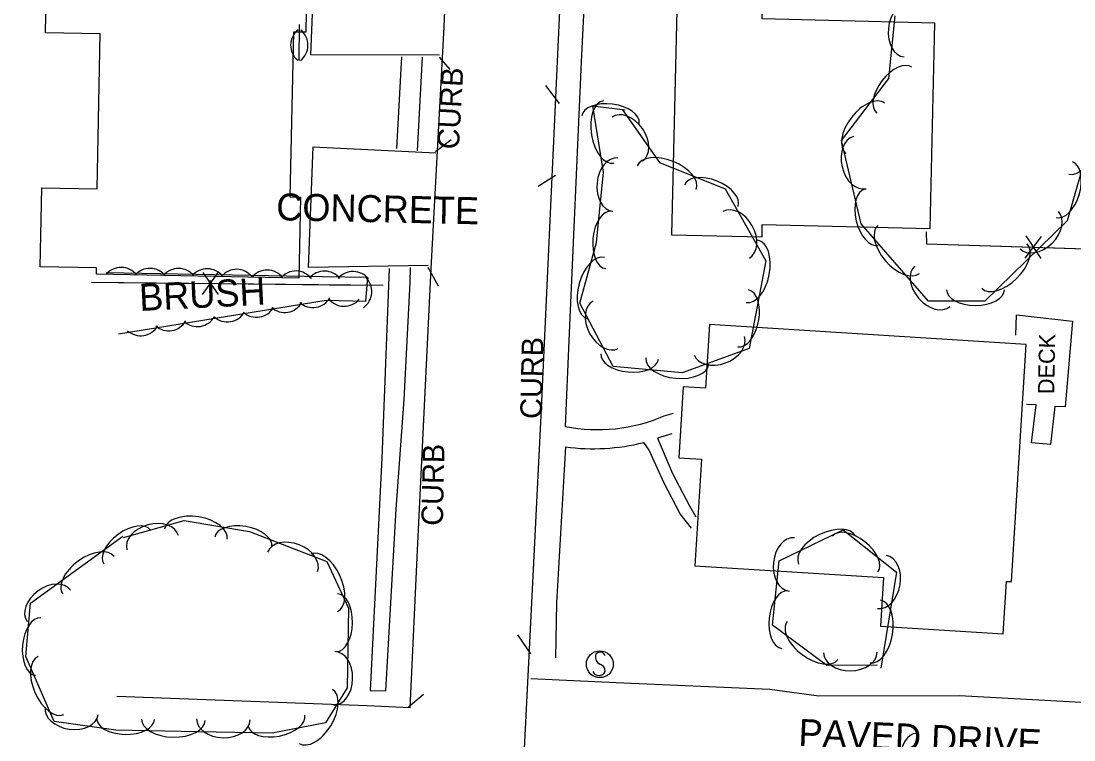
# Model space of a CAD drawing. Extents: x 978516 to 993312, y 1836504 to 1846212.
# Drawn here: x 992135.5 to 992330.3, y 1842377.1 to 1842510.2 of the extents above; entities that cross this region are included whole.
import ezdxf

# ---------------------------------------------------------------- set-up
doc = ezdxf.new("R2010")
doc.units = 0
for name, color, linetype in [('S_BUILDING', 7, 'Continuous'), ('S_CURB', 7, 'Continuous'), ('S_CURB_ANNOT', 7, 'Continuous'), ('S_DRIVEWAY_ANNOT', 7, 'Continuous'), ('S_EDGE_PAVEMENT', 7, 'Continuous'), ('S_FENCE', 7, 'Continuous'), ('S_MISC_STRUCTURES', 7, 'Continuous'), ('S_MISC_STRUCTURES_ANNOT', 7, 'Continuous'), ('S_PARKING', 7, 'Continuous'), ('S_PARKING_ANNOT', 7, 'Continuous'), ('S_SIDEWALK', 7, 'Continuous'), ('S_SIGN', 7, 'Continuous'), ('S_TREE', 7, 'Continuous'), ('S_TREE_ANNOT', 7, 'Continuous')]:
    doc.layers.add(name, color=color, linetype=linetype)

msp = doc.modelspace()

# ---------------------------------------------------------------- linework, layer by layer
at = {"layer": 'S_BUILDING'}
for points in [[(992185.86, 1842508.12), (992185.24, 1842477.63), (992187.21, 1842477.59), (992186.9, 1842462.58), (992149.43, 1842463.34), (992149.45, 1842464.47), (992139.03, 1842464.68), (992139.33, 1842479.32), (992149.54, 1842479.11), (992150.12, 1842507.8), (992140.01, 1842508), (992140.34, 1842524.13), (992188.44, 1842523.15), (992188.14, 1842508.08)], [(992256.89, 1842514.79), (992255.84, 1842470.61), (992272.57, 1842470.21), (992272.62, 1842472.54), (992303.66, 1842471.79), (992304.56, 1842509.79), (992272.57, 1842510.55), (992272.67, 1842514.41)], [(992260.16, 1842409.37), (992295.03, 1842407.19), (992294.47, 1842398.22), (992317.17, 1842396.8), (992317.77, 1842406.49), (992318.69, 1842406.44), (992321.43, 1842450.32), (992262.84, 1842453.98), (992262.11, 1842442.22), (992257.97, 1842442.48), (992257.15, 1842429.37), (992261.39, 1842429.11)]]:
    msp.add_lwpolyline(points, close=True, dxfattribs=at)
at = {"layer": 'S_CURB'}
for points in [[(992212.83, 1842503.5), (992214.81, 1842501.21)], [(992235.07, 1842494.88), (992232.56, 1842498.25)], [(992212.16, 1842486.03), (992215.05, 1842488.23)], [(992234.37, 1842481.57), (992231.12, 1842479.54)], [(992210.76, 1842464.64), (992212.63, 1842461.18)], [(992229.79, 1842393.06), (992227.41, 1842396.58)], [(992207.14, 1842383.28), (992209.93, 1842385.61)]]:
    msp.add_lwpolyline(points, dxfattribs=at)
at = {"layer": 'S_EDGE_PAVEMENT'}
for points in [[(992207.45, 1842383.11), (992208.85, 1842412.26), (992211.35, 1842464.4), (992213.74, 1842509.09), (992215.42, 1842549.54), (992217.83, 1842594.42), (992218.28, 1842607.02)], [(992238.76, 1842585.67), (992235.23, 1842514.78), (992231.64, 1842437.19), (992229.81, 1842400.05), (992225.51, 1842315.41), (992223.9, 1842274.97), (992221.91, 1842272.11), (992221.37, 1842257.73), (992222.1, 1842252.34), (992219.14, 1842214.27), (992217.36, 1842190.85), (992217.23, 1842168.1), (992216.9, 1842151.57), (992211.64, 1842074.66), (992207.08, 1842018.41), (992205.02, 1841998.18), (992202.17, 1841974.9), (992199.47, 1841957.2), (992193.58, 1841928.46), (992176.9, 1841849.01), (992171.73, 1841826.23)], [(992207.45, 1842383.11), (992199.5, 1842383.47), (992153.21, 1842385.21)]]:
    msp.add_lwpolyline(points, dxfattribs=at)
at = {"layer": 'S_FENCE'}
for p, q in [((992321.26, 1842466.31), (992324.26, 1842470.31)), ((992321.39, 1842470.41), (992324.13, 1842466.22)), ((992169.07, 1842459.57), (992171.98, 1842463.63)), ((992169.11, 1842463.66), (992171.94, 1842459.54))]:
    msp.add_line(p, q, dxfattribs=at)
for points in [[(992302.92, 1842471.16), (992302.99, 1842468.94), (992320.76, 1842468.38)], [(992302.92, 1842471.16), (992302.99, 1842468.94), (992342.16, 1842467.7)], [(992324.76, 1842468.25), (992342.16, 1842467.7)], [(992148.52, 1842461.82), (992168.52, 1842461.62)], [(992148.52, 1842461.82), (992202.47, 1842461.27)], [(992172.52, 1842461.58), (992192.53, 1842461.37)], [(992192.53, 1842461.37), (992202.47, 1842461.27)]]:
    msp.add_lwpolyline(points, dxfattribs=at)
at = {"layer": 'S_MISC_STRUCTURES'}
msp.add_lwpolyline([(992319.54, 1842452.06), (992319.65, 1842455.81), (992330.02, 1842454.63), (992328.63, 1842438.8), (992326.71, 1842438.84), (992325.94, 1842431.81), (992322.42, 1842432.13), (992323.31, 1842439.17), (992321.52, 1842439.21)], dxfattribs=at)
at = {"layer": 'S_PARKING'}
for points in [[(992212.89, 1842503.84), (992189.07, 1842503.9), (992190.02, 1842526.64), (992213.73, 1842525.77)], [(992210.81, 1842464.92), (992188.65, 1842464.54), (992189.54, 1842486.85), (992212.24, 1842485.78)], [(992229.79, 1842388.49), (992245.56, 1842387.78), (992274.01, 1842386.54), (992283.06, 1842385.32), (992309.11, 1842385.36), (992350.79, 1842383.08)]]:
    msp.add_lwpolyline(points, dxfattribs=at)
at = {"layer": 'S_SIDEWALK'}
for points in [[(992243.1, 1842584.65), (992241.94, 1842559.58), (992239.13, 1842502.62), (992236.82, 1842451.03), (992236.15, 1842435.14)], [(992204.98, 1842486.6), (992205.92, 1842503.52)], [(992209.71, 1842503.47), (992208.75, 1842486.16)], [(992203.61, 1842464.37), (992202.24, 1842429.3), (992200.08, 1842386.32), (992202.99, 1842386.26), (992204.86, 1842419.85), (992206.34, 1842440.15), (992207.46, 1842461.75), (992207.52, 1842464.55)], [(992254.49, 1842437.12), (992256.16, 1842437.58)], [(992255.85, 1842433.76), (992253.2, 1842432.97), (992256.03, 1842426.47), (992259.13, 1842420.48), (992260.32, 1842418.45)], [(992259.52, 1842416.34), (992257.42, 1842419.01), (992254.46, 1842424.68), (992251.68, 1842430.73), (992250.67, 1842432.18)], [(992236.19, 1842431.37), (992234.57, 1842402.49), (992234.35, 1842392.33)]]:
    msp.add_lwpolyline(points, dxfattribs=at)
for centre, major_axis, ratio, start_param, end_param in [((992242.16, 1842465.44), (30.48, 5.04), 0.999797, 4.352854, 4.959016), ((992241.31, 1842469.55), (37.98, 6.48), 0.999947, 4.410258, 4.788854)]:
    msp.add_ellipse(centre, major_axis=major_axis, ratio=ratio, start_param=start_param, end_param=end_param, dxfattribs=at)
at = {"layer": 'S_SIGN'}
msp.add_circle((992242.56, 1842391.16), 2.49, dxfattribs=at)
for centre, radius, start, end in [((992243.25, 1842392.49), 1.5, 167.1196, 241.9813), ((992242.63, 1842392.43), 0.95, 16.5258, 156.8957), ((992242.15, 1842389.82), 1.4, 358.6529, 73.7063), ((992242.41, 1842390.34), 1.28, 204.641, 335.359)]:
    msp.add_arc(centre, radius, start, end, dxfattribs=at)
at = {"layer": 'S_TREE'}
for points in [[(992334.1, 1842490.74), (992329.03, 1842473.19), (992313.79, 1842458.31), (992303.35, 1842458.31), (992290.91, 1842472.66), (992287.25, 1842488.06), (992296.03, 1842499.5), (992297.19, 1842511.13)], [(992186.92, 1842502.83), (992187.02, 1842509.49)], [(992187.2, 1842502.89), (992187.2, 1842502.99)], [(992246.76, 1842493.75), (992253.57, 1842484), (992265.72, 1842479.1), (992273.25, 1842465.79), (992270.2, 1842449.59), (992257.78, 1842445.06), (992245.04, 1842446.25), (992238.85, 1842457.94), (992241.97, 1842469.15), (992243.25, 1842482.22), (992241.26, 1842494.48), (992247.24, 1842493.7)], [(992151.22, 1842463.64), (992191.23, 1842462.91), (992199.57, 1842462.74), (992199.22, 1842458.27), (992191.93, 1842458.42), (992153.53, 1842452.22)], [(992154.42, 1842414.63), (992165.65, 1842417.73), (992177.77, 1842415.74), (992192.04, 1842410.17), (992196.08, 1842401.5), (992195.79, 1842386.78), (992191.8, 1842380.32), (992181.92, 1842378.39), (992168.13, 1842378.67), (992153.01, 1842378.98), (992141.62, 1842380.56), (992136.34, 1842392.58), (992137.26, 1842402.47), (992154.29, 1842414.85)], [(992293.88, 1842391), (992284.53, 1842390.9), (992274.52, 1842398.4), (992275.74, 1842410.28), (992287.56, 1842416.04), (992297.47, 1842408.18), (992294.54, 1842390.44)]]:
    msp.add_lwpolyline(points, dxfattribs=at)
for centre, start, end in [((992189, 1842505.69), 128.3996, 229.9966), ((992184.93, 1842505.68), 308.3996, 49.9966)]:
    msp.add_arc(centre, 3.64, start, end, dxfattribs=at)
for centre, major_axis, ratio, start_param, end_param in [((992299.32, 1842508.44), (-0.49, -4.93), 0.685306, 3.141593, 6.283185), ((992297.05, 1842497.35), (-3.25, -4.24), 0.540685, 3.141593, 6.283185), ((992291.66, 1842490.32), (-3.57, -4.66), 0.550065, 3.141593, 6.283185), ((992244.55, 1842491.91), (-5.3, 0.69), 0.540699, 3.141593, 6.283185), ((992244.2, 1842489.62), (0.94, -5.79), 0.55008, 3.141593, 6.283185), ((992247.64, 1842488.32), (-2.84, 4.06), 0.685311, 3.141593, 6.283185), ((992330.95, 1842487.48), (1.63, 5.64), 0.55008, 3.141593, 6.283185), ((992290.68, 1842483.96), (1.15, -4.82), 0.685279, 3.141593, 6.283185), ((992245.42, 1842479.89), (-0.48, -4.93), 0.685311, 3.141593, 6.283185), ((992254.93, 1842481.17), (-5.44, 2.19), 0.55008, 3.141593, 6.283185), ((992328.49, 1842478.96), (1.49, 5.14), 0.540699, 3.141593, 6.283185), ((992263.16, 1842477.85), (-4.96, 2), 0.540699, 3.141593, 6.283185), ((992292.81, 1842473.87), (1.24, -5.2), 0.540674, 3.141593, 6.283185), ((992244.16, 1842469.66), (-0.52, -5.32), 0.540699, 3.141593, 6.283185), ((992267.78, 1842470.62), (-2.44, 4.31), 0.685311, 3.141593, 6.283185), ((992323.85, 1842471.47), (3.55, 3.46), 0.685278, 3.141593, 6.283185), ((992297.84, 1842467.91), (3.84, -4.44), 0.550005, 3.141593, 6.283185), ((992270.73, 1842463.86), (1.08, 5.77), 0.55008, 3.141593, 6.283185), ((992317.41, 1842464.81), (4.2, 4.1), 0.550054, 3.141593, 6.283185), ((992241.83, 1842460.73), (-1.57, -5.65), 0.55008, 3.141593, 6.283185), ((992154, 1842460.93), (-3.64, 0.02), 0.999715, 3.812627, 5.585828), ((992159.33, 1842460.76), (-3.64, 0.02), 0.999715, 3.812627, 5.585828), ((992164.61, 1842460.74), (-3.64, 0.02), 0.999715, 3.812627, 5.585828), ((992169.91, 1842460.68), (-3.64, 0.02), 0.999715, 3.812627, 5.585828), ((992175.36, 1842460.58), (-3.64, 0.02), 0.999715, 3.812627, 5.585828), ((992181, 1842460.44), (-3.64, 0.02), 0.999715, 3.812627, 5.585828), ((992186.33, 1842460.27), (-3.64, 0.02), 0.999715, 3.812627, 5.585828), ((992191.61, 1842460.25), (-3.64, 0.07), 0.999715, 3.825789, 5.598989), ((992196.92, 1842460.17), (-3.64, 0.07), 0.999715, 3.825789, 5.598989), ((992304.1, 1842461.08), (3.24, -3.75), 0.685217, 3.141593, 6.283185), ((992196.73, 1842460.11), (0.28, 3.63), 0.999999, 3.825789, 5.598989), ((992269.09, 1842455.15), (0.99, 5.25), 0.540699, 3.141593, 6.283185), ((992312.05, 1842460.43), (5.35, 0), 0.540602, 3.141593, 6.283185), ((992179.04, 1842459), (3.62, -0.42), 0.999701, 4.102288, 5.875488), ((992184.27, 1842459.88), (3.62, -0.42), 0.999701, 4.102288, 5.875488), ((992189.47, 1842460.79), (3.62, -0.42), 0.999701, 4.102288, 5.875488), ((992195.27, 1842461.02), (3.64, -0.07), 0.999715, 3.825789, 5.598989), ((992243.66, 1842453.96), (2.32, -4.38), 0.685311, 3.141593, 6.283185), ((992168.09, 1842457.26), (3.62, -0.42), 0.999701, 4.102288, 5.875488), ((992173.67, 1842458.13), (3.62, -0.42), 0.999701, 4.102288, 5.875488), ((992157.61, 1842455.57), (3.62, -0.42), 0.999701, 4.102288, 5.875488), ((992162.81, 1842456.49), (3.62, -0.42), 0.999701, 4.102288, 5.875488), ((992264.65, 1842450.1), (4.66, 1.7), 0.685311, 3.141593, 6.283185), ((992248.07, 1842448.1), (5.32, -0.5), 0.540699, 3.141593, 6.283185), ((992256.9, 1842447.27), (5.84, -0.55), 0.55008, 3.141593, 6.283185), ((992167.84, 1842415.22), (-5.79, 0.95), 0.55008, 3.141593, 6.283185), ((992155.13, 1842412.84), (-4.33, -3.14), 0.540699, 3.141593, 6.283185), ((992159.83, 1842413.65), (-4.78, -1.32), 0.685311, 3.141593, 6.283185), ((992176.59, 1842413.78), (-5.28, 0.87), 0.540699, 3.141593, 6.283185), ((992284.62, 1842412.25), (-5.28, -2.57), 0.55008, 3.141593, 6.283185), ((992185.71, 1842410.08), (-4.62, 1.8), 0.685311, 3.141593, 6.283185), ((992278.06, 1842409.63), (-0.5, -4.93), 0.685311, 3.141593, 6.283185), ((992289.81, 1842411.54), (-4.19, 3.32), 0.540699, 3.141593, 6.283185), ((992147.96, 1842407.62), (-4.75, -3.45), 0.55008, 3.141593, 6.283185), ((992191.55, 1842406.2), (-2.48, 5.32), 0.55008, 3.141593, 6.283185), ((992294.76, 1842406.38), (0.81, 4.89), 0.685311, 3.141593, 6.283185), ((992140.62, 1842401.97), (-4.01, -2.91), 0.685311, 3.141593, 6.283185), ((992276.76, 1842399.41), (-0.54, -5.32), 0.540699, 3.141593, 6.283185), ((992193.91, 1842398.85), (0.11, 5.35), 0.540699, 3.141593, 6.283185), ((992293.51, 1842397.2), (0.96, 5.79), 0.55008, 3.141593, 6.283185), ((992138.64, 1842394.43), (-0.5, -5.32), 0.540699, 3.141593, 6.283185), ((992281.91, 1842395.52), (4.7, -3.52), 0.55008, 3.141593, 6.283185), ((992193.44, 1842388.55), (0.1, 4.95), 0.685311, 3.141593, 6.283185), ((992288.9, 1842393.33), (4.96, 0.05), 0.685311, 3.141593, 6.283185), ((992141.02, 1842387.2), (2.36, -5.37), 0.55008, 3.141593, 6.283185), ((992190.03, 1842381.48), (3.08, 4.99), 0.55008, 3.141593, 6.283185), ((992144.86, 1842382.51), (4.91, -0.68), 0.685311, 3.141593, 6.283185), ((992154.8, 1842381.06), (5.35, -0.11), 0.540699, 3.141593, 6.283185), ((992182.75, 1842380.71), (5.25, 1.03), 0.540699, 3.141593, 6.283185), ((992163.66, 1842380.88), (5.87, -0.12), 0.55008, 3.141593, 6.283185), ((992172.92, 1842380.95), (4.95, -0.1), 0.685311, 3.141593, 6.283185), ((992300.79, 1842373), (-0.34, -5.34), 0.540699, 3.141593, 6.283185)]:
    msp.add_ellipse(centre, major_axis=major_axis, ratio=ratio, start_param=start_param, end_param=end_param, dxfattribs=at)

# ---------------------------------------------------------------- texts
at = {"layer": 'S_CURB_ANNOT'}
for rotation, p in [(86.8427, (992216.48, 1842486.34)), (88.8373, (992231.82, 1842436.51)), (88.8373, (992213.52, 1842416.74))]:
    msp.add_text('CURB', height=4, rotation=rotation, dxfattribs=at).set_placement(p)
at = {"layer": 'S_DRIVEWAY_ANNOT'}
msp.add_text('PAVED DRIVE', height=5.0005, rotation=357.4745, dxfattribs=at).set_placement((992279.23, 1842376.06))
at = {"layer": 'S_MISC_STRUCTURES_ANNOT'}
msp.add_text('DECK', height=3, rotation=88.8373, dxfattribs=at).set_placement((992326.6, 1842441.1))
at = {"layer": 'S_PARKING_ANNOT'}
msp.add_text('CONCRETE', height=5, rotation=358.8373, dxfattribs=at).set_placement((992182.66, 1842473.3))
at = {"layer": 'S_TREE_ANNOT'}
msp.add_text('BRUSH', height=5, rotation=2.9637, dxfattribs=at).set_placement((992157.46, 1842456.5))

doc.saveas('drawing.dxf')
